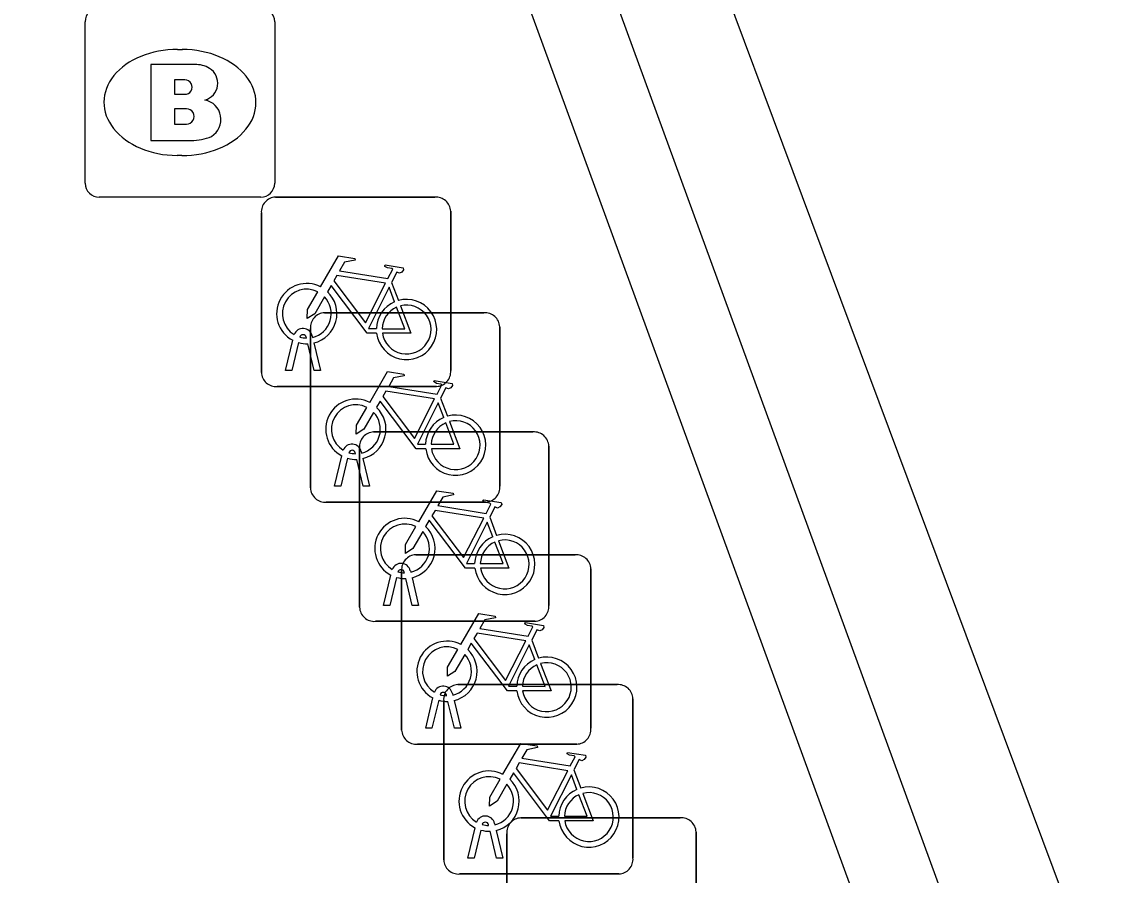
# Model space of a CAD drawing. Extents: x 160806 to 161707, y 383697 to 384148.
# Drawn here: x 161044.84 to 161050.56, y 383884.32 to 383888.82 of the extents above; entities that cross this region are included whole.
import ezdxf

# ---------------------------------------------------------------- set-up
doc = ezdxf.new("R2010")
doc.units = 0
for name, color, linetype in [('IMGEO_Brandkraan', 7, 'Continuous'), ('IMGEO_Fietsenrek', 7, 'Continuous'), ('IMGEO_Muur', 7, 'Continuous'), ('IMGEO_Rijbaan_lokaal_open', 7, 'Continuous')]:
    doc.layers.add(name, color=color, linetype=linetype)

msp = doc.modelspace()

# ---------------------------------------------------------------- linework, layer by layer
at = {"layer": 'IMGEO_Brandkraan'}
for p, q in [((161045.1745, 383887.9719), (161045.1745, 383888.8241)), ((161046.1755, 383888.8241), (161046.1755, 383887.9719)), ((161045.6625, 383888.6777), (161045.6875, 383888.6777)), ((161045.6845, 383888.1183), (161045.6596, 383888.1183)), ((161046.1011, 383887.8975), (161045.2489, 383887.8975))]:
    msp.add_line(p, q, dxfattribs=at)
for points in [[(161045.1745, 383887.9719), (161045.1745, 383888.8241)], [(161046.1755, 383888.8241), (161046.1755, 383887.9719)], [(161045.5218, 383888.598), (161045.5218, 383888.198), (161045.7351, 383888.198)], [(161045.7531, 383888.598), (161045.5218, 383888.598)], [(161045.701, 383888.5168), (161045.6465, 383888.5168), (161045.6465, 383888.4409)], [(161045.6465, 383888.4409), (161045.7002, 383888.4409)], [(161045.7091, 383888.3647), (161045.6465, 383888.3647), (161045.6465, 383888.2838)], [(161045.6465, 383888.2838), (161045.7094, 383888.2838)], [(161046.1011, 383887.8975), (161045.2489, 383887.8975)]]:
    msp.add_lwpolyline(points, dxfattribs=at)
for centre, radius, start, end in [((161045.251, 383888.822), 0.0765, 91.552, 178.448), ((161045.251, 383888.822), 0.0765, 91.552, 178.448), ((161046.099, 383888.822), 0.0765, 1.552, 88.448), ((161046.099, 383888.822), 0.0765, 1.552, 88.448), ((161045.757, 383888.4529), 0.1452, 59.4692, 91.5367), ((161045.7821, 383888.4996), 0.0922, 285.5137, 58.1501), ((161045.7016, 383888.4788), 0.0379, 267.8285, 90.9355), ((161045.7868, 383888.3082), 0.1046, 301.3115, 78.989), ((161045.7095, 383888.3243), 0.0404, 269.8759, 90.5077), ((161045.7409, 383888.449), 0.251, 268.6676, 293.5347), ((161045.251, 383887.974), 0.0765, 181.552, 268.448), ((161045.251, 383887.974), 0.0765, 181.552, 268.448), ((161046.099, 383887.974), 0.0765, 271.552, 358.448), ((161046.099, 383887.974), 0.0765, 271.552, 358.448)]:
    msp.add_arc(centre, radius, start, end, dxfattribs=at)
for centre, major_axis, ratio, start_param, end_param in [((161045.661, 383888.398), (-0.3872, 0.002), 0.722429, 4.712389, 7.853982), ((161045.686, 383888.398), (-0.3901, 0.002), 0.717154, 1.570796, 4.712389)]:
    msp.add_ellipse(centre, major_axis=major_axis, ratio=ratio, start_param=start_param, end_param=end_param, dxfattribs=at)
at = {"layer": 'IMGEO_Fietsenrek'}
for p, q in [((161046.1789, 383887.8985), (161047.0198, 383887.8985)), ((161047.0198, 383887.8985), (161046.1789, 383887.8985)), ((161046.1045, 383886.9739), (161046.1045, 383887.8148)), ((161046.1045, 383887.8148), (161046.1045, 383886.9739)), ((161047.1035, 383887.8241), (161047.1035, 383886.9832)), ((161047.1035, 383886.9832), (161047.1035, 383887.8241)), ((161046.7912, 383887.4482), (161046.8275, 383887.353)), ((161046.4379, 383887.2885), (161047.2788, 383887.2885)), ((161047.2788, 383887.2885), (161046.4379, 383887.2885)), ((161046.3635, 383886.3639), (161046.3635, 383887.2048)), ((161046.3635, 383887.2048), (161046.3635, 383886.3639)), ((161047.3625, 383887.2141), (161047.3625, 383886.3732)), ((161047.3625, 383886.3732), (161047.3625, 383887.2141)), ((161046.2315, 383886.9833), (161046.2698, 383887.1433)), ((161046.3002, 383887.1311), (161046.2649, 383886.9833)), ((161046.3419, 383887.1549), (161046.3409, 383887.1592)), ((161046.383, 383886.9833), (161046.3491, 383887.125)), ((161046.3726, 383887.1664), (161046.3744, 383887.1585)), ((161046.3814, 383887.1293), (161046.4164, 383886.9833)), ((161046.2649, 383886.9833), (161046.2315, 383886.9833)), ((161046.4164, 383886.9833), (161046.383, 383886.9833)), ((161047.0291, 383886.8995), (161046.1882, 383886.8995)), ((161046.1882, 383886.8995), (161047.0291, 383886.8995)), ((161047.0502, 383886.8382), (161047.0865, 383886.743)), ((161046.6969, 383886.6595), (161047.5378, 383886.6595)), ((161047.5378, 383886.6595), (161046.6969, 383886.6595)), ((161046.6009, 383886.5449), (161046.5999, 383886.5492)), ((161046.6225, 383885.7349), (161046.6225, 383886.5758)), ((161046.6225, 383886.5758), (161046.6225, 383885.7349)), ((161046.6316, 383886.5564), (161046.6334, 383886.5485)), ((161047.6215, 383886.5851), (161047.6215, 383885.7442)), ((161047.6215, 383885.7442), (161047.6215, 383886.5851)), ((161046.4905, 383886.3733), (161046.5288, 383886.5333)), ((161046.5592, 383886.5211), (161046.5239, 383886.3733)), ((161046.642, 383886.3733), (161046.6081, 383886.515)), ((161046.6404, 383886.5193), (161046.6754, 383886.3733)), ((161046.5239, 383886.3733), (161046.4905, 383886.3733)), ((161046.6754, 383886.3733), (161046.642, 383886.3733)), ((161047.2881, 383886.2895), (161046.4472, 383886.2895)), ((161046.4472, 383886.2895), (161047.2881, 383886.2895)), ((161047.3092, 383886.2092), (161047.3455, 383886.114)), ((161046.9189, 383886.0115), (161047.7598, 383886.0115)), ((161047.7598, 383886.0115), (161046.9189, 383886.0115)), ((161046.8445, 383885.0869), (161046.8445, 383885.9278)), ((161046.8445, 383885.9278), (161046.8445, 383885.0869)), ((161046.8599, 383885.9159), (161046.8589, 383885.9202)), ((161046.8906, 383885.9274), (161046.8924, 383885.9195)), ((161047.8435, 383885.9371), (161047.8435, 383885.0962)), ((161047.8435, 383885.0962), (161047.8435, 383885.9371)), ((161046.7495, 383885.7443), (161046.7878, 383885.9043)), ((161046.8182, 383885.8921), (161046.7829, 383885.7443)), ((161046.901, 383885.7443), (161046.8671, 383885.886)), ((161046.8994, 383885.8903), (161046.9344, 383885.7443)), ((161046.7829, 383885.7443), (161046.7495, 383885.7443)), ((161046.9344, 383885.7443), (161046.901, 383885.7443)), ((161047.5471, 383885.6605), (161046.7062, 383885.6605)), ((161046.7062, 383885.6605), (161047.5471, 383885.6605)), ((161047.5312, 383885.5612), (161047.5675, 383885.466)), ((161047.1409, 383885.3265), (161047.9818, 383885.3265)), ((161047.9818, 383885.3265), (161047.1409, 383885.3265)), ((161046.9715, 383885.0963), (161047.0098, 383885.2563)), ((161047.0402, 383885.2441), (161047.0049, 383885.0963)), ((161047.0665, 383884.4019), (161047.0665, 383885.2428)), ((161047.0665, 383885.2428), (161047.0665, 383884.4019)), ((161047.0819, 383885.2679), (161047.0809, 383885.2722)), ((161047.123, 383885.0963), (161047.0891, 383885.238)), ((161047.1126, 383885.2794), (161047.1144, 383885.2715)), ((161047.1214, 383885.2423), (161047.1564, 383885.0963)), ((161048.0655, 383885.2521), (161048.0655, 383884.4112)), ((161048.0655, 383884.4112), (161048.0655, 383885.2521)), ((161047.0049, 383885.0963), (161046.9715, 383885.0963)), ((161047.1564, 383885.0963), (161047.123, 383885.0963)), ((161047.7691, 383885.0125), (161046.9282, 383885.0125)), ((161046.9282, 383885.0125), (161047.7691, 383885.0125)), ((161047.7532, 383884.8762), (161047.7895, 383884.781)), ((161047.4739, 383884.6235), (161048.3148, 383884.6235)), ((161048.3148, 383884.6235), (161047.4739, 383884.6235)), ((161047.1935, 383884.4113), (161047.2318, 383884.5713)), ((161047.2622, 383884.5591), (161047.2269, 383884.4113)), ((161047.3039, 383884.5829), (161047.3029, 383884.5872)), ((161047.345, 383884.4113), (161047.3111, 383884.553)), ((161047.3346, 383884.5944), (161047.3364, 383884.5865)), ((161047.3434, 383884.5573), (161047.3784, 383884.4113)), ((161048.3985, 383884.5491), (161048.3985, 383883.7082)), ((161048.3985, 383883.7082), (161048.3985, 383884.5491)), ((161047.3995, 383883.6989), (161047.3995, 383884.5398)), ((161047.3995, 383884.5398), (161047.3995, 383883.6989)), ((161047.2269, 383884.4113), (161047.1935, 383884.4113)), ((161047.3784, 383884.4113), (161047.345, 383884.4113)), ((161047.9911, 383884.3275), (161047.1502, 383884.3275)), ((161047.1502, 383884.3275), (161047.9911, 383884.3275))]:
    msp.add_line(p, q, dxfattribs=at)
for points in [[(161046.4171, 383887.4252), (161046.5118, 383887.5887), (161046.598, 383887.5749), (161046.5997, 383887.5662), (161046.5436, 383887.5553), (161046.5174, 383887.51), (161046.7726, 383887.4692)], [(161046.7726, 383887.4692), (161046.7976, 383887.518), (161046.7925, 383887.522), (161046.7693, 383887.5257), (161046.7566, 383887.5332), (161046.7556, 383887.5363), (161046.7578, 383887.5409), (161046.8526, 383887.5258), (161046.8549, 383887.5155), (161046.8455, 383887.5031), (161046.8331, 383887.4967), (161046.8186, 383887.5029), (161046.7912, 383887.4482)], [(161046.7597, 383887.444), (161046.5029, 383887.485), (161046.4862, 383887.4562), (161046.6532, 383887.2359), (161046.7597, 383887.444)], [(161046.7128, 383887.1805), (161046.6631, 383887.1806), (161046.4724, 383887.4323), (161046.4534, 383887.3995)], [(161046.8077, 383887.346), (161046.7784, 383887.4228), (161046.669, 383887.2047), (161046.7117, 383887.2046)], [(161046.4378, 383887.3727), (161046.3862, 383887.2835), (161046.3463, 383887.2575), (161046.3475, 383887.305), (161046.402, 383887.3992)], [(161046.7417, 383887.2045), (161046.8616, 383887.2043), (161046.8184, 383887.3179)], [(161046.8382, 383887.3248), (161046.8932, 383887.1802), (161046.7431, 383887.1805)], [(161046.6761, 383886.8152), (161046.7708, 383886.9787), (161046.857, 383886.9649), (161046.8587, 383886.9562), (161046.8026, 383886.9453), (161046.7764, 383886.9), (161047.0316, 383886.8592)], [(161047.0316, 383886.8592), (161047.0566, 383886.908), (161047.0515, 383886.912), (161047.0283, 383886.9157), (161047.0156, 383886.9232), (161047.0146, 383886.9263), (161047.0168, 383886.9309), (161047.1116, 383886.9158), (161047.1139, 383886.9055), (161047.1045, 383886.8931), (161047.0921, 383886.8867), (161047.0776, 383886.8929), (161047.0502, 383886.8382)], [(161047.0187, 383886.834), (161046.7619, 383886.875), (161046.7452, 383886.8462), (161046.9122, 383886.6259), (161047.0187, 383886.834)], [(161046.6968, 383886.7627), (161046.6452, 383886.6735), (161046.6053, 383886.6475), (161046.6065, 383886.695), (161046.661, 383886.7892)], [(161046.9718, 383886.5705), (161046.9221, 383886.5706), (161046.7314, 383886.8223), (161046.7124, 383886.7895)], [(161047.0667, 383886.736), (161047.0374, 383886.8128), (161046.928, 383886.5947), (161046.9707, 383886.5946)], [(161047.0007, 383886.5945), (161047.1206, 383886.5943), (161047.0774, 383886.7079)], [(161047.0972, 383886.7148), (161047.1522, 383886.5702), (161047.0021, 383886.5705)], [(161046.9351, 383886.1862), (161047.0298, 383886.3497), (161047.116, 383886.3359), (161047.1177, 383886.3272), (161047.0616, 383886.3163), (161047.0354, 383886.271), (161047.2906, 383886.2302)], [(161047.2906, 383886.2302), (161047.3156, 383886.279), (161047.3105, 383886.283), (161047.2873, 383886.2867), (161047.2746, 383886.2942), (161047.2736, 383886.2973), (161047.2758, 383886.3019), (161047.3706, 383886.2868), (161047.3729, 383886.2765), (161047.3635, 383886.2641), (161047.3511, 383886.2577), (161047.3366, 383886.2639), (161047.3092, 383886.2092)], [(161047.2777, 383886.205), (161047.0209, 383886.246), (161047.0042, 383886.2172), (161047.1712, 383885.9969), (161047.2777, 383886.205)], [(161046.9558, 383886.1337), (161046.9042, 383886.0445), (161046.8643, 383886.0185), (161046.8655, 383886.066), (161046.92, 383886.1602)], [(161047.2308, 383885.9415), (161047.1811, 383885.9416), (161046.9904, 383886.1933), (161046.9714, 383886.1605)], [(161047.3257, 383886.107), (161047.2964, 383886.1838), (161047.187, 383885.9657), (161047.2297, 383885.9656)], [(161047.3562, 383886.0858), (161047.4112, 383885.9412), (161047.2611, 383885.9415)], [(161047.2597, 383885.9655), (161047.3796, 383885.9653), (161047.3364, 383886.0789)], [(161047.1571, 383885.5382), (161047.2518, 383885.7017), (161047.338, 383885.6879), (161047.3397, 383885.6792), (161047.2836, 383885.6683), (161047.2574, 383885.623), (161047.5126, 383885.5822)], [(161047.5126, 383885.5822), (161047.5376, 383885.631), (161047.5325, 383885.635), (161047.5093, 383885.6387), (161047.4966, 383885.6462), (161047.4956, 383885.6493), (161047.4978, 383885.6539), (161047.5926, 383885.6388), (161047.5949, 383885.6285), (161047.5855, 383885.6161), (161047.5731, 383885.6097), (161047.5586, 383885.6159), (161047.5312, 383885.5612)], [(161047.4997, 383885.557), (161047.2429, 383885.598), (161047.2262, 383885.5692), (161047.3932, 383885.3489), (161047.4997, 383885.557)], [(161047.4528, 383885.2935), (161047.4031, 383885.2936), (161047.2124, 383885.5453), (161047.1934, 383885.5125)], [(161047.5477, 383885.459), (161047.5184, 383885.5358), (161047.409, 383885.3177), (161047.4517, 383885.3176)], [(161047.1778, 383885.4857), (161047.1262, 383885.3965), (161047.0863, 383885.3705), (161047.0875, 383885.418), (161047.142, 383885.5122)], [(161047.4817, 383885.3175), (161047.6016, 383885.3173), (161047.5584, 383885.4309)], [(161047.5782, 383885.4378), (161047.6332, 383885.2932), (161047.4831, 383885.2935)], [(161047.3791, 383884.8532), (161047.4738, 383885.0167), (161047.56, 383885.0029), (161047.5617, 383884.9942), (161047.5056, 383884.9833), (161047.4794, 383884.938), (161047.7346, 383884.8972)], [(161047.7346, 383884.8972), (161047.7596, 383884.946), (161047.7545, 383884.95), (161047.7313, 383884.9537), (161047.7186, 383884.9612), (161047.7176, 383884.9643), (161047.7198, 383884.9689), (161047.8146, 383884.9538), (161047.8169, 383884.9435), (161047.8075, 383884.9311), (161047.7951, 383884.9247), (161047.7806, 383884.9309), (161047.7532, 383884.8762)], [(161047.7217, 383884.872), (161047.4649, 383884.913), (161047.4482, 383884.8842), (161047.6152, 383884.6639), (161047.7217, 383884.872)], [(161047.3998, 383884.8007), (161047.3482, 383884.7115), (161047.3083, 383884.6855), (161047.3095, 383884.733), (161047.364, 383884.8272)], [(161047.6748, 383884.6085), (161047.6251, 383884.6086), (161047.4344, 383884.8603), (161047.4154, 383884.8275)], [(161047.7697, 383884.774), (161047.7404, 383884.8508), (161047.631, 383884.6327), (161047.6737, 383884.6326)], [(161047.7037, 383884.6325), (161047.8236, 383884.6323), (161047.7804, 383884.7459)], [(161047.8002, 383884.7528), (161047.8552, 383884.6082), (161047.7051, 383884.6085)]]:
    msp.add_lwpolyline(points, dxfattribs=at)
for centre, radius, start, end in [((161046.1822, 383887.8206), 0.0779, 92.4484, 184.2845), ((161046.1822, 383887.8206), 0.0779, 92.4484, 184.2845), ((161047.0256, 383887.8208), 0.0779, 2.4484, 94.2845), ((161047.0256, 383887.8208), 0.0779, 2.4484, 94.2845), ((161046.3441, 383887.2839), 0.159, 62.6766, 242.1369), ((161046.3441, 383887.2839), 0.129, 63.3192, 238.903), ((161046.3441, 383887.2839), 0.129, 283.6043, 43.4302), ((161046.3441, 383887.2839), 0.159, 283.5766, 46.6042), ((161046.8707, 383887.1999), 0.159, 113.3408, 178.3217), ((161046.8707, 383887.1999), 0.159, 187.0065, 105.7708), ((161046.4412, 383887.2106), 0.0779, 92.4484, 184.2845), ((161046.4412, 383887.2106), 0.0779, 92.4484, 184.2845), ((161046.8707, 383887.1999), 0.129, 113.923, 177.9556), ((161046.8707, 383887.1999), 0.129, 188.6715, 104.5883), ((161047.2846, 383887.2108), 0.0779, 2.4484, 94.2845), ((161047.2846, 383887.2108), 0.0779, 2.4484, 94.2845), ((161046.3239, 383887.1553), 0.0499, 12.8025, 158.6934), ((161046.3441, 383887.2839), 0.159, 253.9967, 271.7867), ((161046.3239, 383887.1553), 0.0174, 12.8025, 163.4502), ((161046.3441, 383887.2839), 0.129, 253.415, 269.0204), ((161046.1824, 383886.9772), 0.0779, 182.4484, 274.2845), ((161046.1824, 383886.9772), 0.0779, 182.4484, 274.2845), ((161047.0258, 383886.9774), 0.0779, 272.4484, 4.2845), ((161047.0258, 383886.9774), 0.0779, 272.4484, 4.2845), ((161046.6031, 383886.6739), 0.159, 62.6766, 242.1369), ((161046.6031, 383886.6739), 0.129, 63.3192, 238.903), ((161046.6031, 383886.6739), 0.159, 283.5766, 46.6042), ((161046.6031, 383886.6739), 0.129, 283.6043, 43.4302), ((161047.1297, 383886.5899), 0.159, 113.3408, 178.3217), ((161047.1297, 383886.5899), 0.159, 187.0065, 105.7708), ((161047.1297, 383886.5899), 0.129, 188.6715, 104.5883), ((161046.7002, 383886.5816), 0.0779, 92.4484, 184.2845), ((161046.7002, 383886.5816), 0.0779, 92.4484, 184.2845), ((161047.1297, 383886.5899), 0.129, 113.923, 177.9556), ((161047.5436, 383886.5818), 0.0779, 2.4484, 94.2845), ((161047.5436, 383886.5818), 0.0779, 2.4484, 94.2845), ((161046.5829, 383886.5453), 0.0499, 12.8025, 158.6934), ((161046.5829, 383886.5453), 0.0174, 12.8025, 163.4502), ((161046.6031, 383886.6739), 0.129, 253.415, 269.0204), ((161046.6031, 383886.6739), 0.159, 253.9967, 271.7867), ((161047.2848, 383886.3674), 0.0779, 272.4484, 4.2845), ((161047.2848, 383886.3674), 0.0779, 272.4484, 4.2845), ((161046.4414, 383886.3672), 0.0779, 182.4484, 274.2845), ((161046.4414, 383886.3672), 0.0779, 182.4484, 274.2845), ((161046.8621, 383886.0449), 0.159, 62.6766, 242.1369), ((161046.8621, 383886.0449), 0.129, 63.3192, 238.903), ((161046.8621, 383886.0449), 0.159, 283.5766, 46.6042), ((161046.8621, 383886.0449), 0.129, 283.6043, 43.4302), ((161047.3887, 383885.9609), 0.159, 113.3408, 178.3217), ((161047.3887, 383885.9609), 0.159, 187.0065, 105.7708), ((161047.3887, 383885.9609), 0.129, 188.6715, 104.5883), ((161047.3887, 383885.9609), 0.129, 113.923, 177.9556), ((161046.9222, 383885.9336), 0.0779, 92.4484, 184.2845), ((161046.9222, 383885.9336), 0.0779, 92.4484, 184.2845), ((161047.7656, 383885.9338), 0.0779, 2.4484, 94.2845), ((161047.7656, 383885.9338), 0.0779, 2.4484, 94.2845), ((161046.8419, 383885.9163), 0.0499, 12.8025, 158.6934), ((161046.8419, 383885.9163), 0.0174, 12.8025, 163.4502), ((161046.8621, 383886.0449), 0.129, 253.415, 269.0204), ((161046.8621, 383886.0449), 0.159, 253.9967, 271.7867), ((161047.5438, 383885.7384), 0.0779, 272.4484, 4.2845), ((161047.5438, 383885.7384), 0.0779, 272.4484, 4.2845), ((161046.7004, 383885.7382), 0.0779, 182.4484, 274.2845), ((161046.7004, 383885.7382), 0.0779, 182.4484, 274.2845), ((161047.0841, 383885.3969), 0.159, 62.6766, 242.1369), ((161047.0841, 383885.3969), 0.129, 63.3192, 238.903), ((161047.0841, 383885.3969), 0.129, 283.6043, 43.4302), ((161047.0841, 383885.3969), 0.159, 283.5766, 46.6042), ((161047.6107, 383885.3129), 0.159, 113.3408, 178.3217), ((161047.6107, 383885.3129), 0.159, 187.0065, 105.7708), ((161047.6107, 383885.3129), 0.129, 113.923, 177.9556), ((161047.6107, 383885.3129), 0.129, 188.6715, 104.5883), ((161047.0639, 383885.2683), 0.0499, 12.8025, 158.6934), ((161047.0639, 383885.2683), 0.0174, 12.8025, 163.4502), ((161047.1442, 383885.2486), 0.0779, 92.4484, 184.2845), ((161047.1442, 383885.2486), 0.0779, 92.4484, 184.2845), ((161047.9876, 383885.2488), 0.0779, 2.4484, 94.2845), ((161047.9876, 383885.2488), 0.0779, 2.4484, 94.2845), ((161047.0841, 383885.3969), 0.159, 253.9967, 271.7867), ((161047.0841, 383885.3969), 0.129, 253.415, 269.0204), ((161046.9224, 383885.0902), 0.0779, 182.4484, 274.2845), ((161046.9224, 383885.0902), 0.0779, 182.4484, 274.2845), ((161047.7658, 383885.0904), 0.0779, 272.4484, 4.2845), ((161047.7658, 383885.0904), 0.0779, 272.4484, 4.2845), ((161047.3061, 383884.7119), 0.159, 62.6766, 242.1369), ((161047.3061, 383884.7119), 0.129, 63.3192, 238.903), ((161047.3061, 383884.7119), 0.159, 283.5766, 46.6042), ((161047.3061, 383884.7119), 0.129, 283.6043, 43.4302), ((161047.8327, 383884.6279), 0.159, 113.3408, 178.3217), ((161047.8327, 383884.6279), 0.159, 187.0065, 105.7708), ((161047.8327, 383884.6279), 0.129, 113.923, 177.9556), ((161047.8327, 383884.6279), 0.129, 188.6715, 104.5883), ((161047.2859, 383884.5833), 0.0499, 12.8025, 158.6934), ((161047.2859, 383884.5833), 0.0174, 12.8025, 163.4502), ((161047.4772, 383884.5456), 0.0779, 92.4484, 184.2845), ((161047.4772, 383884.5456), 0.0779, 92.4484, 184.2845), ((161048.3206, 383884.5458), 0.0779, 2.4484, 94.2845), ((161048.3206, 383884.5458), 0.0779, 2.4484, 94.2845), ((161047.3061, 383884.7119), 0.159, 253.9967, 271.7867), ((161047.3061, 383884.7119), 0.129, 253.415, 269.0204), ((161047.1444, 383884.4052), 0.0779, 182.4484, 274.2845), ((161047.1444, 383884.4052), 0.0779, 182.4484, 274.2845), ((161047.9878, 383884.4054), 0.0779, 272.4484, 4.2845), ((161047.9878, 383884.4054), 0.0779, 272.4484, 4.2845)]:
    msp.add_arc(centre, radius, start, end, dxfattribs=at)
at = {"layer": 'IMGEO_Muur'}
for points in [[(160994.618, 383861.225), (160994.465, 383861.637), (161000, 383863.694), (161013.444, 383868.691), (161014.061, 383867), (161021.739, 383869.809), (161021.122, 383871.461), (161032.398, 383875.655), (161032.1, 383876.38), (161042.467, 383880.206), (161042.759, 383879.468), (161049.999, 383882.114), (161044.091, 383898.271), (161044.504, 383898.422)], [(161044.504, 383898.422), (161050.563, 383881.852)]]:
    msp.add_lwpolyline(points, dxfattribs=at)
at = {"layer": 'IMGEO_Rijbaan_lokaal_open'}
msp.add_lwpolyline([(161045.706, 383896.613), (161050.33, 383884.228)], dxfattribs=at)

doc.saveas('drawing.dxf')
